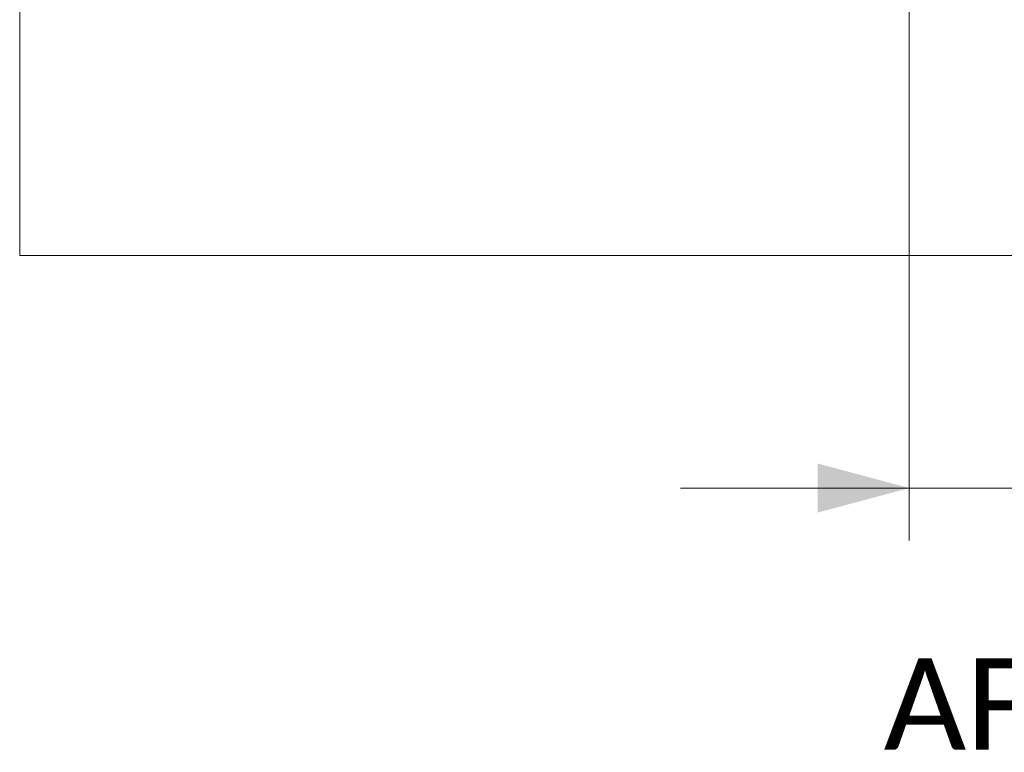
# Model space of a CAD drawing. Header units: millimetres. Extents: x -10 to 594, y 0 to 420.
# Tile 562 of 656: x 412 to 450, y 94 to 122. Entities that reach past the tile are written whole.
import ezdxf

# ---------------------------------------------------------------- set-up
doc = ezdxf.new("R2010")
doc.units = ezdxf.units.MM
doc.layers.add('1', color=7, linetype='Continuous', true_color=0xffffff)
doc.styles.add('Calibri', font='txt')
doc.dimstyles.get("Standard").update_dxf_attribs({"dimtxt": 0.18, "dimasz": 0.18, "dimexe": 0.18, "dimexo": 0.0625, "dimgap": 0.09, "dimtad": 0, "dimtih": 1, "dimtoh": 1, "dimdec": 4, "dimzin": 0, "dimdsep": 46, "dimtxsty": 'Standard', "dimcen": 0.09, "dimadec": 0, "dimazin": 0, "dimtfac": 1, "dimtdec": 4, "dimtofl": 0, "dimtmove": 0, "dimatfit": 3, "dimfxl": 0, "dimtolj": 1, "dimtzin": 0, "dimarcsym": 0})

# ---------------------------------------------------------------- blocks, each defined once
blk = doc.blocks.new('_U0')
at = {"layer": '1', "color": 18, "lineweight": 13}
for p, q in [((446.42, 133.869), (446.42, 101.754)), ((479.499, 133.868), (479.499, 101.754)), ((437.67, 103.754), (450.953, 103.754)), ((488.249, 103.754), (474.966, 103.754))]:
    blk.add_line(p, q, dxfattribs=at)
at = {"layer": '1', "color": 18}
for points in [[(446.42, 103.754), (442.92, 102.816), (442.92, 104.692)], [(479.499, 103.754), (482.999, 104.692), (482.999, 102.816)]]:
    blk.add_solid(points, dxfattribs=at)
at = {"layer": '1', "color": 18, "linetype": 'Continuous', "lineweight": 13, "char_height": 3.5, "attachment_point": 7, "line_spacing_factor": 1.399613, "style": 'Calibri'}
for s, insert in [('\\fCalibri|b0|i0;\\W1.0000;0.7', (452.639, 100.757)), ('\\fCalibri|b0|i0;\\W1.0000;CTRS', (462.789, 100.757)), ('\\fCalibri|b0|i0;\\W1.0000;AFT TIE DOWNS', (445.443, 93.712))]:
    blk.add_mtext(s, dxfattribs=dict(at, insert=insert))

msp = doc.modelspace()

# ---------------------------------------------------------------- linework, layer by layer
at = {"layer": '1', "color": 8, "linetype": 'Continuous', "lineweight": 18}
for q in [(412.408, 172.601), (513.521, 112.649)]:
    msp.add_line((412.408, 112.649), q, dxfattribs=at)

# ---------------------------------------------------------------- dimensions: what is measured, and where the dimension line sits
at = {"layer": '1', "color": 18, "linetype": 'Continuous', "lineweight": 13}
dim = msp.add_linear_dim(base=(479.499, 103.754), p1=(446.42, 135.369), p2=(479.499, 135.368), text=' <> \\fCalibri|b0|i0;\\C18;{\\H1.00x;\\fCalibri|b0|i0;CTRS\\fCalibri|b0|i0;}\\C18;\\P\\fCalibri|b0|i0;\\C18;{\\H1.00x;\\fCalibri|b0|i0;AFT TIE DOWNS\\fCalibri|b0|i0;}\\C18;', dimstyle='Standard', override={"dimtxt": 3.5, "dimasz": 3.5, "dimexe": 2, "dimexo": 0, "dimgap": 1.5, "dimtih": 0, "dimtoh": 0, "dimdec": 1, "dimlfac": 0.02, "dimdsep": 46, "dimlunit": 2, "dimtxsty": 'Calibri', "dimsah": 1, "dimse1": 0, "dimse2": 0, "dimsd1": 0, "dimsd2": 0, "dimclrd": 18, "dimclre": 18, "dimclrt": 18, "dimtol": 0, "dimtm": -0.1, "dimtfac": 1, "dimtdec": 2, "dimtofl": 1, "dimtmove": 0, "dimlwd": 13, "dimlwe": 13}, dxfattribs=at)
dim.commit()
dim.dimension.update_dxf_attribs({"geometry": '_U0', "text_midpoint": (462.959, 103.754), "dimtype": 160})

doc.saveas('drawing.dxf')
